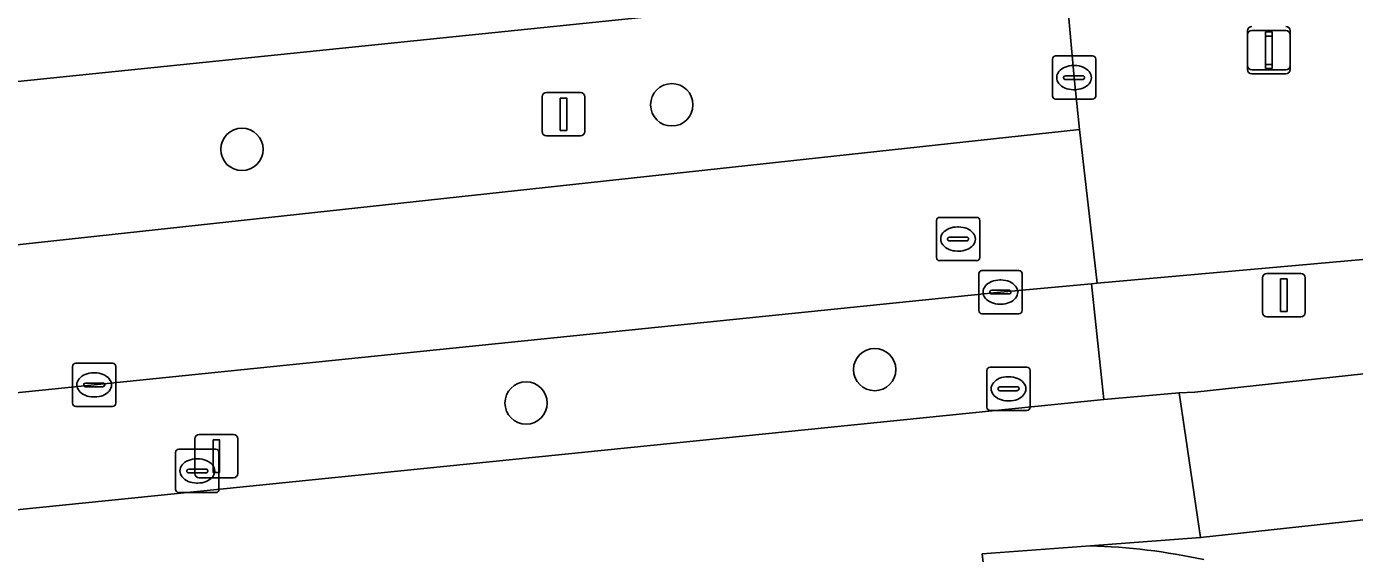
# Model space of a CAD drawing. Extents: x 160675 to 161153, y 383241 to 383714.
# Drawn here: x 161105.13 to 161135.8, y 383557.84 to 383570.01 of the extents above; entities that cross this region are included whole.
import ezdxf

# ---------------------------------------------------------------- set-up
doc = ezdxf.new("R2010")
doc.units = 0
for name, color, linetype in [('IMGEO_Berm_groen', 7, 'Continuous'), ('IMGEO_Boom', 7, 'Continuous'), ('IMGEO_Drukknoppaal', 7, 'Continuous'), ('IMGEO_Fietspad_gesloten', 7, 'Continuous'), ('IMGEO_Kolk', 7, 'Continuous'), ('IMGEO_Lichtmast', 7, 'Continuous'), ('IMGEO_OVBaan_gesloten', 7, 'Continuous'), ('IMGEO_Rijbaan_lokaal_gesloten', 7, 'Continuous'), ('IMGEO_Rioolput', 7, 'Continuous'), ('IMGEO_Verkeerseiland_open', 7, 'Continuous'), ('IMGEO_Verkeersregelinstallatiepaal', 7, 'Continuous'), ('IMGEO_Voetpad_open', 7, 'Continuous')]:
    doc.layers.add(name, color=color, linetype=linetype)

msp = doc.modelspace()

# ---------------------------------------------------------------- linework, layer by layer
at = {"layer": 'IMGEO_Berm_groen'}
for points in [[(161128.627, 383571.185), (161015.36, 383559.547)], [(161129.447, 383567.638), (161129.324, 383568.834), (161129.155, 383570.714)], [(161015.911, 383554.341), (161040.346, 383557.963), (161129.447, 383567.638)]]:
    msp.add_lwpolyline(points, dxfattribs=at)
msp.add_lwpolyline([(161130.013, 383561.398), (161129.727, 383564.069), (161127.623, 383563.879), (161106.689, 383561.735), (161089.308, 383559.955), (161070.913, 383558.041), (161055.51, 383556.475), (161053.368, 383556.276), (161053.666, 383553.653)], close=True, dxfattribs=at)
at = {"layer": 'IMGEO_Boom'}
for centre in [(161120.031, 383568.205), (161110.102, 383567.176), (161124.718, 383562.088), (161116.666, 383561.316)]:
    msp.add_circle(centre, 0.489, dxfattribs=at)
at = {"layer": 'IMGEO_Drukknoppaal'}
for p, q in [((161133.327, 383569.02), (161133.327, 383569.82)), ((161133.327, 383569.82), (161133.327, 383569.02)), ((161133.427, 383569.92), (161134.217, 383569.92)), ((161134.217, 383569.92), (161133.427, 383569.92)), ((161134.317, 383569.82), (161134.317, 383569.02)), ((161134.317, 383569.02), (161134.317, 383569.82)), ((161134.217, 383568.92), (161133.427, 383568.92)), ((161133.427, 383568.92), (161134.217, 383568.92))]:
    msp.add_line(p, q, dxfattribs=at)
msp.add_lwpolyline([(161133.747, 383569.795), (161133.897, 383569.795), (161133.897, 383569.045), (161133.747, 383569.045), (161133.747, 383569.795)], dxfattribs=at)
for centre, start, end in [((161133.427, 383569.82), 90, 180), ((161133.427, 383569.82), 90, 180), ((161134.217, 383569.82), 0, 90), ((161134.217, 383569.82), 360, 90), ((161133.427, 383569.02), 180, 270), ((161133.427, 383569.02), 180, 270), ((161134.217, 383569.02), 270, 0), ((161134.217, 383569.02), 270, 0)]:
    msp.add_arc(centre, 0.1, start, end, dxfattribs=at)
at = {"layer": 'IMGEO_Fietspad_gesloten'}
for points in [[(161152.579, 383560.421), (161152.717, 383563.804), (161145.5, 383563.019), (161132.11, 383561.564), (161131.751, 383561.552), (161131.905, 383560.511), (161132.245, 383558.207), (161148.423, 383559.968), (161152.579, 383560.421)], [(161127.202, 383557.831), (161129.695, 383558.017), (161132.245, 383558.207), (161131.905, 383560.511), (161131.751, 383561.552), (161130.013, 383561.398), (161053.666, 383553.653), (161047.67, 383553.068), (161040.812, 383552.349)]]:
    msp.add_lwpolyline(points, dxfattribs=at)
at = {"layer": 'IMGEO_Kolk'}
for p, q in [((161128.823, 383568.408), (161128.823, 383569.26)), ((161128.898, 383569.334), (161129.75, 383569.334)), ((161129.311, 383569.114), (161129.336, 383569.114)), ((161129.824, 383569.26), (161129.824, 383568.408)), ((161129.082, 383568.828), (161129.082, 383568.84)), ((161129.52, 383568.791), (161129.122, 383568.791)), ((161129.125, 383568.877), (161129.523, 383568.877)), ((161129.566, 383568.84), (161129.566, 383568.828)), ((161129.334, 383568.554), (161129.309, 383568.554)), ((161129.75, 383568.334), (161128.898, 383568.334)), ((161127.122, 383563.453), (161127.122, 383564.305)), ((161127.197, 383564.379), (161128.049, 383564.379)), ((161128.123, 383564.305), (161128.123, 383563.453)), ((161127.381, 383563.873), (161127.381, 383563.885)), ((161127.424, 383563.922), (161127.822, 383563.922)), ((161127.61, 383564.159), (161127.635, 383564.159)), ((161127.865, 383563.885), (161127.865, 383563.873)), ((161127.819, 383563.836), (161127.421, 383563.836)), ((161127.633, 383563.599), (161127.608, 383563.599)), ((161128.049, 383563.379), (161127.197, 383563.379)), ((161106.188, 383561.309), (161106.188, 383562.161)), ((161106.263, 383562.235), (161107.115, 383562.235)), ((161107.189, 383562.161), (161107.189, 383561.309)), ((161127.309, 383561.218), (161127.309, 383562.07)), ((161127.384, 383562.144), (161128.236, 383562.144)), ((161128.31, 383562.07), (161128.31, 383561.218)), ((161106.447, 383561.729), (161106.447, 383561.741)), ((161106.49, 383561.778), (161106.888, 383561.778)), ((161106.676, 383562.015), (161106.701, 383562.015)), ((161106.931, 383561.741), (161106.931, 383561.729)), ((161127.797, 383561.924), (161127.822, 383561.924)), ((161106.885, 383561.692), (161106.487, 383561.692)), ((161106.699, 383561.455), (161106.674, 383561.455)), ((161127.568, 383561.638), (161127.568, 383561.65)), ((161128.006, 383561.601), (161127.608, 383561.601)), ((161127.611, 383561.687), (161128.009, 383561.687)), ((161128.052, 383561.65), (161128.052, 383561.638)), ((161107.115, 383561.235), (161106.263, 383561.235)), ((161128.236, 383561.144), (161127.384, 383561.144)), ((161127.82, 383561.364), (161127.795, 383561.364)), ((161108.645, 383560.246), (161109.497, 383560.246)), ((161108.57, 383559.32), (161108.57, 383560.172)), ((161109.058, 383560.026), (161109.083, 383560.026)), ((161109.571, 383560.172), (161109.571, 383559.32)), ((161108.829, 383559.74), (161108.829, 383559.752)), ((161109.267, 383559.703), (161108.869, 383559.703)), ((161108.872, 383559.789), (161109.27, 383559.789)), ((161109.313, 383559.752), (161109.313, 383559.74)), ((161109.081, 383559.466), (161109.056, 383559.466)), ((161109.497, 383559.246), (161108.645, 383559.246))]:
    msp.add_line(p, q, dxfattribs=at)
for points in [[(161128.823, 383568.408), (161128.823, 383569.26)], [(161128.898, 383569.334), (161129.75, 383569.334)], [(161129.824, 383569.26), (161129.824, 383568.408)], [(161129.75, 383568.334), (161128.898, 383568.334)], [(161127.122, 383563.453), (161127.122, 383564.305)], [(161127.197, 383564.379), (161128.049, 383564.379)], [(161128.123, 383564.305), (161128.123, 383563.453)], [(161128.049, 383563.379), (161127.197, 383563.379)], [(161106.188, 383561.309), (161106.188, 383562.161)], [(161106.263, 383562.235), (161107.115, 383562.235)], [(161107.189, 383562.161), (161107.189, 383561.309)], [(161127.309, 383561.218), (161127.309, 383562.07)], [(161127.384, 383562.144), (161128.236, 383562.144)], [(161128.31, 383562.07), (161128.31, 383561.218)], [(161107.115, 383561.235), (161106.263, 383561.235)], [(161128.236, 383561.144), (161127.384, 383561.144)], [(161108.645, 383560.246), (161109.497, 383560.246)], [(161108.57, 383559.32), (161108.57, 383560.172)], [(161109.571, 383560.172), (161109.571, 383559.32)], [(161109.497, 383559.246), (161108.645, 383559.246)]]:
    msp.add_lwpolyline(points, dxfattribs=at)
for centre, radius, start, end in [((161128.9, 383569.258), 0.0765, 91.552, 178.448), ((161128.9, 383569.258), 0.0765, 91.552, 178.448), ((161129.748, 383569.258), 0.0765, 1.552, 88.448), ((161129.748, 383569.258), 0.0765, 1.552, 88.448), ((161129.122, 383568.837), 0.0403, 85.8775, 175.7526), ((161129.119, 383568.827), 0.0366, 178.938, 274.7102), ((161129.523, 383568.834), 0.043, 264.8664, 352.4533), ((161129.527, 383568.839), 0.0386, 1.7309, 96.639), ((161128.9, 383568.41), 0.0765, 181.552, 268.448), ((161128.9, 383568.41), 0.0765, 181.552, 268.448), ((161129.748, 383568.41), 0.0765, 271.552, 358.448), ((161129.748, 383568.41), 0.0765, 271.552, 358.448), ((161127.199, 383564.303), 0.0765, 91.552, 178.448), ((161127.199, 383564.303), 0.0765, 91.552, 178.448), ((161128.047, 383564.303), 0.0765, 1.552, 88.448), ((161128.047, 383564.303), 0.0765, 1.552, 88.448), ((161127.421, 383563.882), 0.0403, 85.8775, 175.7526), ((161127.418, 383563.872), 0.0366, 178.938, 274.7102), ((161127.822, 383563.879), 0.043, 264.8664, 352.4533), ((161127.826, 383563.884), 0.0386, 1.7309, 96.639), ((161127.199, 383563.455), 0.0765, 181.552, 268.448), ((161127.199, 383563.455), 0.0765, 181.552, 268.448), ((161128.047, 383563.455), 0.0765, 271.552, 358.448), ((161128.047, 383563.455), 0.0765, 271.552, 358.448), ((161106.265, 383562.159), 0.0765, 91.552, 178.448), ((161106.265, 383562.159), 0.0765, 91.552, 178.448), ((161107.113, 383562.159), 0.0765, 1.552, 88.448), ((161107.113, 383562.159), 0.0765, 1.552, 88.448), ((161127.386, 383562.068), 0.0765, 91.552, 178.448), ((161127.386, 383562.068), 0.0765, 91.552, 178.448), ((161128.234, 383562.068), 0.0765, 1.552, 88.448), ((161128.234, 383562.068), 0.0765, 1.552, 88.448), ((161106.487, 383561.738), 0.0403, 85.8775, 175.7526), ((161106.484, 383561.728), 0.0366, 178.938, 274.7102), ((161106.888, 383561.735), 0.043, 264.8664, 352.4533), ((161106.892, 383561.74), 0.0386, 1.7309, 96.639), ((161127.608, 383561.647), 0.0403, 85.8775, 175.7526), ((161127.605, 383561.637), 0.0366, 178.938, 274.7102), ((161128.009, 383561.644), 0.043, 264.8664, 352.4533), ((161128.013, 383561.649), 0.0386, 1.7309, 96.639), ((161106.265, 383561.311), 0.0765, 181.552, 268.448), ((161106.265, 383561.311), 0.0765, 181.552, 268.448), ((161107.113, 383561.311), 0.0765, 271.552, 358.448), ((161107.113, 383561.311), 0.0765, 271.552, 358.448), ((161127.386, 383561.22), 0.0765, 181.552, 268.448), ((161127.386, 383561.22), 0.0765, 181.552, 268.448), ((161128.234, 383561.22), 0.0765, 271.552, 358.448), ((161128.234, 383561.22), 0.0765, 271.552, 358.448), ((161108.647, 383560.17), 0.0765, 91.552, 178.448), ((161108.647, 383560.17), 0.0765, 91.552, 178.448), ((161109.495, 383560.17), 0.0765, 1.552, 88.448), ((161109.495, 383560.17), 0.0765, 1.552, 88.448), ((161108.869, 383559.749), 0.0403, 85.8775, 175.7526), ((161108.866, 383559.739), 0.0366, 178.938, 274.7102), ((161109.27, 383559.746), 0.043, 264.8664, 352.4533), ((161109.274, 383559.751), 0.0386, 1.7309, 96.639), ((161108.647, 383559.322), 0.0765, 181.552, 268.448), ((161108.647, 383559.322), 0.0765, 181.552, 268.448), ((161109.495, 383559.322), 0.0765, 271.552, 358.448), ((161109.495, 383559.322), 0.0765, 271.552, 358.448)]:
    msp.add_arc(centre, radius, start, end, dxfattribs=at)
for centre, major_axis, ratio, start_param, end_param in [((161129.31, 383568.834), (-0.387, 0.002), 0.722429, 4.712389, 7.853982), ((161129.335, 383568.834), (-0.39, 0.002), 0.717154, 1.570796, 4.712389), ((161127.609, 383563.879), (-0.387, 0.002), 0.722429, 4.712389, 7.853982), ((161127.634, 383563.879), (-0.39, 0.002), 0.717154, 1.570796, 4.712389), ((161106.675, 383561.735), (-0.387, 0.002), 0.722429, 4.712389, 7.853982), ((161106.7, 383561.735), (-0.39, 0.002), 0.717154, 1.570796, 4.712389), ((161127.796, 383561.644), (-0.387, 0.002), 0.722429, 4.712389, 7.853982), ((161127.821, 383561.644), (-0.39, 0.002), 0.717154, 1.570796, 4.712389), ((161109.057, 383559.746), (-0.387, 0.002), 0.722429, 4.712389, 7.853982), ((161109.082, 383559.746), (-0.39, 0.002), 0.717154, 1.570796, 4.712389)]:
    msp.add_ellipse(centre, major_axis=major_axis, ratio=ratio, start_param=start_param, end_param=end_param, dxfattribs=at)
at = {"layer": 'IMGEO_Lichtmast'}
for p, q in [((161117.134, 383568.487), (161117.924, 383568.487)), ((161117.924, 383568.487), (161117.134, 383568.487)), ((161117.034, 383567.587), (161117.034, 383568.387)), ((161117.034, 383568.387), (161117.034, 383567.587)), ((161118.024, 383568.387), (161118.024, 383567.587)), ((161118.024, 383567.587), (161118.024, 383568.387)), ((161117.924, 383567.487), (161117.134, 383567.487)), ((161117.134, 383567.487), (161117.924, 383567.487)), ((161109.014, 383559.687), (161109.014, 383560.487)), ((161109.014, 383560.487), (161109.014, 383559.687)), ((161109.114, 383560.587), (161109.904, 383560.587)), ((161109.904, 383560.587), (161109.114, 383560.587)), ((161110.004, 383560.487), (161110.004, 383559.687)), ((161110.004, 383559.687), (161110.004, 383560.487)), ((161109.904, 383559.587), (161109.114, 383559.587)), ((161109.114, 383559.587), (161109.904, 383559.587))]:
    msp.add_line(p, q, dxfattribs=at)
for points in [[(161117.454, 383568.362), (161117.604, 383568.362), (161117.604, 383567.612), (161117.454, 383567.612), (161117.454, 383568.362)], [(161109.434, 383560.462), (161109.584, 383560.462), (161109.584, 383559.712), (161109.434, 383559.712), (161109.434, 383560.462)]]:
    msp.add_lwpolyline(points, dxfattribs=at)
for centre, start, end in [((161117.134, 383568.387), 90, 180), ((161117.134, 383568.387), 90, 180), ((161117.924, 383568.387), 0, 90), ((161117.924, 383568.387), 360, 90), ((161117.134, 383567.587), 180, 270), ((161117.134, 383567.587), 180, 270), ((161117.924, 383567.587), 270, 0), ((161117.924, 383567.587), 270, 0), ((161109.114, 383560.487), 90, 180), ((161109.114, 383560.487), 90, 180), ((161109.904, 383560.487), 0, 90), ((161109.904, 383560.487), 360, 90), ((161109.114, 383559.687), 180, 270), ((161109.114, 383559.687), 180, 270), ((161109.904, 383559.687), 270, 0), ((161109.904, 383559.687), 270, 0)]:
    msp.add_arc(centre, 0.1, start, end, dxfattribs=at)
at = {"layer": 'IMGEO_OVBaan_gesloten'}
msp.add_lwpolyline([(161129.136, 383570.809), (161128.738, 383574.467), (161099.72, 383571.421), (161045.124, 383565.881), (161015.167, 383562.758), (161015.36, 383559.547), (161128.627, 383571.185)], dxfattribs=at)
at = {"layer": 'IMGEO_Rijbaan_lokaal_gesloten'}
for points in [[(161129.155, 383570.714), (161129.324, 383568.834), (161129.447, 383567.638), (161129.854, 383564.086), (161138.761, 383564.878), (161138.471, 383567.846), (161138.549, 383568.151)], [(161129.727, 383564.069), (161129.854, 383564.086), (161129.447, 383567.638), (161040.346, 383557.963), (161015.911, 383554.341), (161016.114, 383551.079)], [(161020.774, 383552.039), (161037.11, 383554.474), (161041.284, 383555.065), (161047.377, 383555.685), (161053.368, 383556.276), (161055.51, 383556.475), (161070.913, 383558.041), (161089.308, 383559.955), (161106.689, 383561.735), (161127.623, 383563.879), (161129.727, 383564.069)]]:
    msp.add_lwpolyline(points, dxfattribs=at)
at = {"layer": 'IMGEO_Rioolput'}
for p, q in [((161126.143, 383564.679), (161126.143, 383565.531)), ((161126.218, 383565.605), (161127.07, 383565.605)), ((161127.144, 383565.531), (161127.144, 383564.679)), ((161126.402, 383565.099), (161126.402, 383565.111)), ((161126.445, 383565.148), (161126.843, 383565.148)), ((161126.631, 383565.385), (161126.656, 383565.385)), ((161126.886, 383565.111), (161126.886, 383565.099)), ((161126.84, 383565.062), (161126.442, 383565.062)), ((161126.654, 383564.825), (161126.629, 383564.825)), ((161127.07, 383564.605), (161126.218, 383564.605))]:
    msp.add_line(p, q, dxfattribs=at)
for points in [[(161126.143, 383564.679), (161126.143, 383565.531)], [(161126.218, 383565.605), (161127.07, 383565.605)], [(161127.144, 383565.531), (161127.144, 383564.679)], [(161127.07, 383564.605), (161126.218, 383564.605)]]:
    msp.add_lwpolyline(points, dxfattribs=at)
for centre, radius, start, end in [((161126.22, 383565.529), 0.0765, 91.552, 178.448), ((161126.22, 383565.529), 0.0765, 91.552, 178.448), ((161127.068, 383565.529), 0.0765, 1.552, 88.448), ((161127.068, 383565.529), 0.0765, 1.552, 88.448), ((161126.442, 383565.108), 0.0403, 85.8775, 175.7526), ((161126.439, 383565.098), 0.0366, 178.938, 274.7102), ((161126.843, 383565.105), 0.043, 264.8664, 352.4533), ((161126.847, 383565.11), 0.0386, 1.7309, 96.639), ((161126.22, 383564.681), 0.0765, 181.552, 268.448), ((161126.22, 383564.681), 0.0765, 181.552, 268.448), ((161127.068, 383564.681), 0.0765, 271.552, 358.448), ((161127.068, 383564.681), 0.0765, 271.552, 358.448)]:
    msp.add_arc(centre, radius, start, end, dxfattribs=at)
for centre, major_axis, ratio, start_param, end_param in [((161126.63, 383565.105), (-0.387, 0.002), 0.722429, 4.712389, 7.853982), ((161126.655, 383565.105), (-0.39, 0.002), 0.717154, 1.570796, 4.712389)]:
    msp.add_ellipse(centre, major_axis=major_axis, ratio=ratio, start_param=start_param, end_param=end_param, dxfattribs=at)
at = {"layer": 'IMGEO_Verkeerseiland_open'}
msp.add_lwpolyline([(161138.761, 383564.878), (161129.854, 383564.086), (161129.727, 383564.069), (161130.013, 383561.398), (161131.751, 383561.552), (161132.11, 383561.564), (161145.5, 383563.019), (161144.995, 383563.256)], dxfattribs=at)
at = {"layer": 'IMGEO_Verkeersregelinstallatiepaal'}
for p, q in [((161133.328, 383569.114), (161133.328, 383569.914)), ((161133.328, 383569.914), (161133.328, 383569.114)), ((161134.318, 383569.914), (161134.318, 383569.114)), ((161134.318, 383569.114), (161134.318, 383569.914)), ((161134.218, 383569.014), (161133.428, 383569.014)), ((161133.428, 383569.014), (161134.218, 383569.014)), ((161133.675, 383563.409), (161133.675, 383564.209)), ((161133.675, 383564.209), (161133.675, 383563.409)), ((161133.775, 383564.309), (161134.565, 383564.309)), ((161134.565, 383564.309), (161133.775, 383564.309)), ((161134.665, 383564.209), (161134.665, 383563.409)), ((161134.665, 383563.409), (161134.665, 383564.209)), ((161134.565, 383563.309), (161133.775, 383563.309)), ((161133.775, 383563.309), (161134.565, 383563.309))]:
    msp.add_line(p, q, dxfattribs=at)
for points in [[(161133.748, 383569.889), (161133.898, 383569.889), (161133.898, 383569.139), (161133.748, 383569.139), (161133.748, 383569.889)], [(161134.095, 383564.184), (161134.245, 383564.184), (161134.245, 383563.434), (161134.095, 383563.434), (161134.095, 383564.184)]]:
    msp.add_lwpolyline(points, dxfattribs=at)
for centre, start, end in [((161133.428, 383569.914), 90, 180), ((161133.428, 383569.914), 90, 180), ((161134.218, 383569.914), 0, 90), ((161134.218, 383569.914), 360, 90), ((161133.428, 383569.114), 180, 270), ((161133.428, 383569.114), 180, 270), ((161134.218, 383569.114), 270, 0), ((161134.218, 383569.114), 270, 0), ((161133.775, 383564.209), 90, 180), ((161133.775, 383564.209), 90, 180), ((161134.565, 383564.209), 0, 90), ((161134.565, 383564.209), 360, 90), ((161133.775, 383563.409), 180, 270), ((161133.775, 383563.409), 180, 270), ((161134.565, 383563.409), 270, 0), ((161134.565, 383563.409), 270, 0)]:
    msp.add_arc(centre, 0.1, start, end, dxfattribs=at)
at = {"layer": 'IMGEO_Voetpad_open'}
for points in [[(161148.423, 383559.968), (161132.245, 383558.207), (161129.695, 383558.017)], [(161129.695, 383558.017), (161127.202, 383557.831), (161127.504, 383555.214), (161129.747, 383555.12), (161132.134, 383554.39), (161132.06, 383554.18), (161134.227, 383553.104), (161136.182, 383551.641), (161137.853, 383549.866), (161139.222, 383547.829), (161140.205, 383545.624), (161140.822, 383543.261), (161140.604, 383543.219), (161140.762, 383540.801), (161140.284, 383536.983), (161140.608, 383536.938), (161143.015, 383536.61), (161143.566, 383539.299)]]:
    msp.add_lwpolyline(points, dxfattribs=at)
msp.add_arc((161129.297, 383543.823), 14.2, 77.7069, 88.3924, dxfattribs=at)
msp.add_arc((161129.297, 383543.823), 14.2, 77.7069, 88.3924, dxfattribs=at)

doc.saveas('drawing.dxf')
